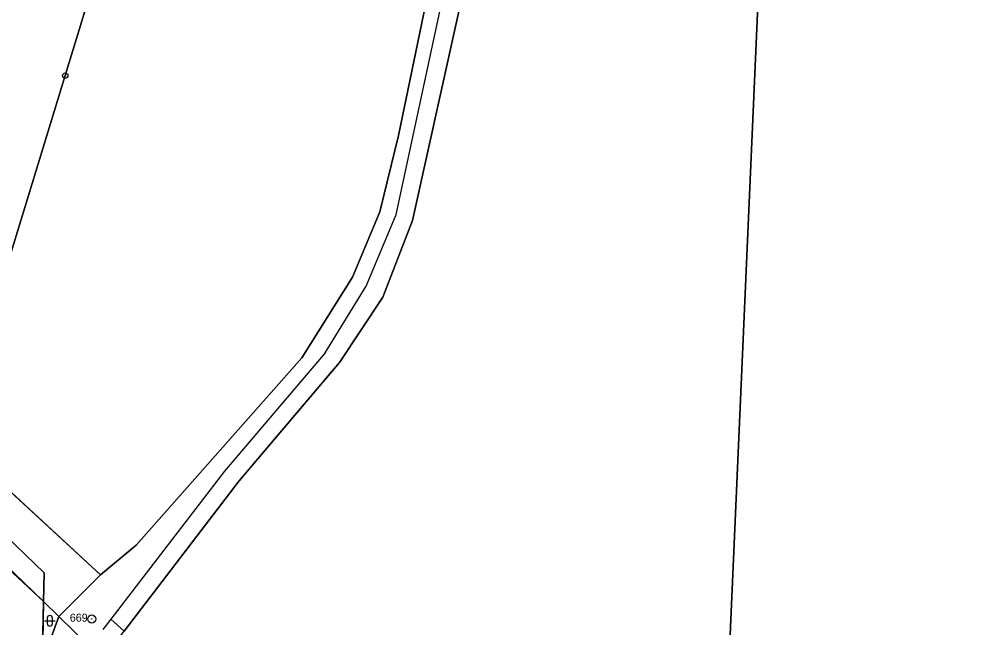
# Model space of a CAD drawing. Extents: x -734965 to -732523, y -1026217 to -1023680.
# Drawn here: x -732867.9 to -732687.4, y -1025220.4 to -1025106.4 of the extents above; entities that cross this region are included whole.
import ezdxf

# ---------------------------------------------------------------- set-up
doc = ezdxf.new("R2010")
doc.units = 0
for name, color, linetype in [('Vrstva 1', 7, 'Continuous'), ('Vrstva 3', 7, 'Continuous'), ('Vrstva 4', 7, 'Continuous'), ('Vrstva 51', 7, 'Continuous'), ('Vrstva 53', 7, 'Continuous'), ('Vrstva 8', 7, 'Continuous')]:
    doc.layers.add(name, color=color, linetype=linetype)

msp = doc.modelspace()

# ---------------------------------------------------------------- linework, layer by layer
at = {"layer": 'Vrstva 1'}
for p, q in [((-732852.72, -1025210.52), (-732886.86, -1025179.01)), ((-732888.86, -1025190.97), (-732863.38, -1025215.55)), ((-732863.38, -1025215.55), (-732888.92, -1025191.59)), ((-732852.72, -1025210.52), (-732860.48, -1025218.35)), ((-732863.59, -1025226.68), (-732863.38, -1025215.55)), ((-732863.38, -1025215.55), (-732860.48, -1025218.35)), ((-732860.48, -1025218.35), (-732863.59, -1025226.68)), ((-732860.48, -1025218.35), (-732854.74, -1025223.95))]:
    msp.add_line(p, q, dxfattribs=at)
for points in [[(-732687.37, -1024786.61), (-732723.16, -1025000), (-732725.57, -1025014.34), (-732730.5, -1025126.58), (-732735.44, -1025238.82)], [(-732785.79, -1024884.21), (-732767.75, -1024916.77), (-732764.48, -1024932.07), (-732762.75, -1024940.6), (-732762.77, -1024959.57), (-732765.66, -1024986.15), (-732779.14, -1025054.76), (-732806.73, -1025058.56), (-732807.18, -1025059.76), (-732823.74, -1025088.52), (-732791.04, -1025100.08), (-732796.85, -1025128.19), (-732800.36, -1025142.54), (-732805.47, -1025154.78), (-732814.97, -1025169.88), (-732846.02, -1025204.95), (-732852.72, -1025210.52)], [(-732852.3, -1025226.33), (-732849.81, -1025223.08), (-732848.28, -1025221.08), (-732826.7, -1025192.92), (-732807.89, -1025170.72), (-732799.78, -1025158.53), (-732794.26, -1025144.12), (-732783.48, -1025095.62), (-732775.13, -1025057.79), (-732761.77, -1024986.34), (-732758.27, -1024959.79), (-732755.46, -1024940.95), (-732749.01, -1024909.28), (-732749.59, -1024903.49), (-732753.49, -1024898.35), (-732785.79, -1024884.21)], [(-732882.79, -1025146.06), (-732882.65, -1025145.86), (-732870.32, -1025152.92), (-732859.31, -1025116.99), (-732845.3, -1025071.27), (-732843.82, -1025066.44)], [(-732888.07, -1025186.27), (-732863.28, -1025210.18), (-732863.38, -1025215.55)]]:
    msp.add_lwpolyline(points, dxfattribs=at)
at = {"layer": 'Vrstva 3'}
for p, q in [((-732862.69, -1025218.65), (-732862.69, -1025219.65)), ((-732861.69, -1025219.65), (-732861.69, -1025218.65)), ((-732863.19, -1025219.15), (-732861.19, -1025219.15))]:
    msp.add_line(p, q, dxfattribs=at)
for centre, start, end in [((-732862.19, -1025218.65), 0, 180), ((-732862.19, -1025219.65), 180, 359.9879)]:
    msp.add_arc(centre, 0.5, start, end, dxfattribs=at)
at = {"layer": 'Vrstva 4'}
for p, q in [((-732787.64, -1025097.89), (-732797.4, -1025143.3)), ((-732802.93, -1025156.46), (-732797.4, -1025143.3)), ((-732810.57, -1025168.96), (-732802.93, -1025156.46)), ((-732810.57, -1025168.96), (-732829.46, -1025191.11)), ((-732829.46, -1025191.11), (-732850.79, -1025218.82)), ((-732850.79, -1025218.82), (-732852.28, -1025220.75)), ((-732850.79, -1025218.82), (-732848.28, -1025221.08))]:
    msp.add_line(p, q, dxfattribs=at)
at = {"layer": 'Vrstva 51'}
for points in [[(-732735.44, -1025238.82), (-732730.5, -1025126.58), (-732725.57, -1025014.34)], [(-732845.3, -1025071.27), (-732859.31, -1025116.99), (-732870.32, -1025152.92), (-732882.65, -1025145.86), (-732882.79, -1025146.06), (-732898.55, -1025168.12), (-732886.86, -1025179.01), (-732852.72, -1025210.52), (-732846.02, -1025204.95), (-732814.97, -1025169.88), (-732805.47, -1025154.78), (-732800.36, -1025142.54), (-732796.85, -1025128.19), (-732791.04, -1025100.08)], [(-732791.04, -1025100.08), (-732796.85, -1025128.19), (-732800.36, -1025142.54), (-732805.47, -1025154.78), (-732814.97, -1025169.88), (-732846.02, -1025204.95), (-732852.72, -1025210.52), (-732860.48, -1025218.35), (-732854.74, -1025223.95), (-732852.3, -1025226.33), (-732849.81, -1025223.08), (-732848.28, -1025221.08), (-732826.7, -1025192.92), (-732807.89, -1025170.72), (-732799.78, -1025158.53), (-732794.26, -1025144.12), (-732783.48, -1025095.62)], [(-732783.48, -1025095.62), (-732794.26, -1025144.12), (-732799.78, -1025158.53), (-732807.89, -1025170.72), (-732826.7, -1025192.92), (-732848.28, -1025221.08)], [(-732875.72, -1025259.62), (-732863.59, -1025226.68), (-732863.38, -1025215.55), (-732888.92, -1025191.59)], [(-732869.01, -1025254.46), (-732858.4, -1025228.71), (-732854.74, -1025223.95), (-732860.48, -1025218.35), (-732863.59, -1025226.68), (-732875.72, -1025259.62)]]:
    msp.add_lwpolyline(points, dxfattribs=at)
for points in [[(-732843.82, -1025066.44), (-732902.16, -1025043.35), (-732903.1, -1025042.98), (-732912.33, -1025039.32), (-732914.21, -1025045.42), (-732920.38, -1025066.58), (-732922.56, -1025074.51), (-732926.27, -1025087.28), (-732928.28, -1025094.93), (-732928.86, -1025096.38), (-732935.19, -1025114.94), (-732929.94, -1025117.94), (-732882.79, -1025146.06), (-732882.65, -1025145.86), (-732870.32, -1025152.92), (-732859.31, -1025116.99), (-732845.3, -1025071.27)], [(-732888.07, -1025186.27), (-732863.28, -1025210.18), (-732863.38, -1025215.55), (-732860.48, -1025218.35), (-732852.72, -1025210.52), (-732886.86, -1025179.01), (-732887.47, -1025182.7)], [(-732863.38, -1025215.55), (-732863.28, -1025210.18), (-732888.07, -1025186.27), (-732888.86, -1025190.97)], [(-732863.38, -1025215.55), (-732888.86, -1025190.97), (-732888.92, -1025191.59)], [(-732863.38, -1025215.55), (-732863.59, -1025226.68), (-732860.48, -1025218.35)]]:
    msp.add_lwpolyline(points, close=True, dxfattribs=at)
at = {"layer": 'Vrstva 53'}
msp.add_lwpolyline([(-732735.44, -1025238.82), (-732730.5, -1025126.58), (-732725.57, -1025014.34)], dxfattribs=at)
at = {"layer": 'Vrstva 8'}
for centre, radius in [((-732859.31, -1025116.99), 0.5), ((-732859.31, -1025116.99), 0.0303), ((-732854.35, -1025218.8), 0.75), ((-732854.35, -1025218.8), 0.03)]:
    msp.add_circle(centre, radius, dxfattribs=at)

# ---------------------------------------------------------------- texts
msp.add_text('669', height=1.5, dxfattribs=at).set_placement((-732858.45, -1025219.3))

doc.saveas('drawing.dxf')
